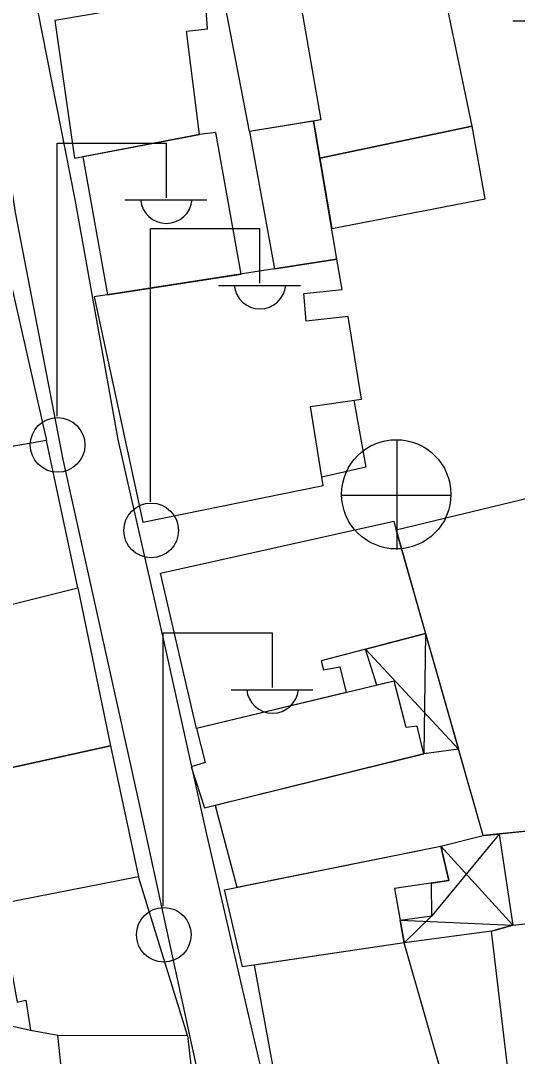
# Model space of a CAD drawing. Extents: x 417997 to 421451, y 4451742 to 4455216.
# Drawn here: x 419984.7 to 420016.5, y 4452518.2 to 4452584.5 of the extents above; entities that cross this region are included whole.
import ezdxf

# ---------------------------------------------------------------- set-up
doc = ezdxf.new("R2010")
doc.units = 0
for name, color, linetype in [('B_Harabe', 7, 'Continuous'), ('B_Mesken', 7, 'Continuous'), ('B_Sundurma', 7, 'Continuous'), ('S_Elektrik_Diregi', 7, 'Continuous'), ('S_Rogar_Kapagi', 7, 'Continuous'), ('S_Tek_Agac', 7, 'Continuous'), ('Sinir_Duvar_tek_tarafa_ait', 7, 'Continuous'), ('Yol_Sose', 7, 'Continuous')]:
    doc.layers.add(name, color=color, linetype=linetype)

msp = doc.modelspace()

# ---------------------------------------------------------------- linework, layer by layer
at = {"layer": 'B_Harabe'}
for points in [[(420013.608, 4452577.74), (420011.198, 4452589.323), (420002.887, 4452587.383), (420002.349, 4452587.117), (420003.919, 4452578.141), (420003.442, 4452578.063), (420003.846, 4452575.684)], [(420004.61, 4452571.18), (420014.439, 4452573.082), (420013.608, 4452577.74), (420003.846, 4452575.684)]]:
    msp.add_lwpolyline(points, close=True, dxfattribs=at)
at = {"layer": 'B_Mesken'}
for points in [[(419998.012, 4452586.394), (420002.349, 4452587.117), (420003.919, 4452578.141), (419999.333, 4452577.392), (419997.803, 4452585.374), (419998.146, 4452585.428)], [(419986.875, 4452584.513), (419988.141, 4452575.682), (419996.133, 4452577.21), (419995.316, 4452583.82), (419996.662, 4452583.969), (419996.561, 4452585.18), (419998.146, 4452585.428), (419998.012, 4452586.394)], [(419999.333, 4452577.392), (420000.945, 4452568.595), (420004.944, 4452569.214), (420003.442, 4452578.063)], [(419988.665, 4452575.782), (419990.241, 4452566.936), (419998.815, 4452568.265), (419997.19, 4452577.323), (419996.133, 4452577.21)], [(419989.395, 4452566.805), (419992.511, 4452552.377), (420004.062, 4452554.723), (420003.246, 4452559.788), (420006.515, 4452560.253), (420005.656, 4452565.539), (420002.982, 4452565.236), (420002.818, 4452567.009), (420005.271, 4452567.284), (420004.944, 4452569.214)], [(419976.272, 4452555.842), (419974.558, 4452565.621), (419984.077, 4452567.602), (419986.339, 4452557.595)], [(419988.341, 4452548.174), (419986.339, 4452557.595), (419975.561, 4452555.719), (419977.281, 4452545.416)], [(420008.74, 4452551.882), (420033.246, 4452557.805), (420037.034, 4452534.589), (420014.299, 4452532.293)], [(419995.939, 4452539.166), (419993.645, 4452549.096), (420008.591, 4452552.444), (420008.74, 4452551.882), (420010.622, 4452545.25), (420003.927, 4452543.481), (420004.089, 4452542.904), (420005.12, 4452543.105), (420005.537, 4452541.455)], [(419980.051, 4452535.751), (419979.446, 4452535.634), (419977.281, 4452545.416), (419988.341, 4452548.174), (419990.437, 4452538.048)], [(419995.939, 4452539.166), (419996.508, 4452536.977), (419995.617, 4452536.707), (419996.459, 4452534.064), (420010.512, 4452537.523), (420010.074, 4452539.311), (420009.385, 4452539.23), (420008.61, 4452542.188)], [(419980.539, 4452527.95), (419979.696, 4452532.839), (419980.643, 4452533.047), (419980.051, 4452535.751), (419990.437, 4452538.048), (419992.237, 4452529.659), (419983.42, 4452527.919), (419983.33, 4452528.492)], [(419997.143, 4452534.232), (419998.534, 4452528.991), (420011.598, 4452531.621), (420014.299, 4452532.293), (420012.724, 4452537.841), (420010.512, 4452537.523)], [(420015.329, 4452532.397), (420016.218, 4452526.569), (420034.975, 4452528.589), (420034.633, 4452534.346)], [(419998.905, 4452523.883), (419997.735, 4452528.83), (420011.598, 4452531.621), (420012.109, 4452529.422), (420008.627, 4452528.903), (420009.248, 4452525.418)], [(419995.367, 4452519.492), (419992.237, 4452529.659), (419983.42, 4452527.919), (419983.33, 4452528.492), (419980.539, 4452527.95), (419981.957, 4452523.458), (419984.082, 4452523.754), (419984.466, 4452521.626), (419985.027, 4452521.759), (419985.31, 4452519.841), (419987.069, 4452519.503)], [(420016.013, 4452516.263), (420014.85, 4452526.176), (420016.218, 4452526.569), (420021.864, 4452527.177), (420023.387, 4452517.004)], [(419999.652, 4452523.994), (420001.433, 4452514.21), (420012.029, 4452515.743), (420009.248, 4452525.418)], [(419988.061, 4452510.009), (419987.069, 4452519.503), (419995.367, 4452519.492), (419996.497, 4452509.519)]]:
    msp.add_lwpolyline(points, close=True, dxfattribs=at)
at = {"layer": 'B_Sundurma'}
for p, q in [((420010.622, 4452545.25), (420010.512, 4452537.523)), ((420006.769, 4452544.232), (420012.724, 4452537.841)), ((420015.329, 4452532.397), (420011.031, 4452527.163)), ((420011.598, 4452531.621), (420016.218, 4452526.569)), ((420011.031, 4452527.163), (420009.248, 4452525.418)), ((420008.989, 4452526.874), (420016.218, 4452526.569))]:
    msp.add_line(p, q, dxfattribs=at)
for points in [[(420007.494, 4452541.921), (420006.769, 4452544.232), (420010.622, 4452545.25), (420012.724, 4452537.841), (420010.512, 4452537.523), (420010.074, 4452539.311), (420009.385, 4452539.23), (420008.61, 4452542.188)], [(420014.85, 4452526.176), (420009.248, 4452525.418), (420008.989, 4452526.874), (420011.031, 4452527.163), (420011.003, 4452529.257), (420012.109, 4452529.422), (420011.598, 4452531.621), (420014.299, 4452532.293), (420015.329, 4452532.397), (420016.218, 4452526.569)]]:
    msp.add_lwpolyline(points, close=True, dxfattribs=at)
at = {"layer": 'S_Elektrik_Diregi'}
for p, q in [((419987.019, 4452559.152), (419987.019, 4452576.652)), ((419987.019, 4452576.652), (419994.019, 4452576.652)), ((419994.019, 4452573.152), (419994.019, 4452576.652)), ((419991.359, 4452573.012), (419996.609, 4452573.012)), ((419993.01, 4452553.679), (419993.01, 4452571.179)), ((419993.01, 4452571.179), (420000.01, 4452571.179)), ((420000.01, 4452567.679), (420000.01, 4452571.179)), ((419997.35, 4452567.539), (420002.6, 4452567.539)), ((419993.819, 4452527.777), (419993.819, 4452545.277)), ((419993.819, 4452545.277), (420000.819, 4452545.277)), ((420000.819, 4452541.777), (420000.819, 4452545.277)), ((419998.159, 4452541.637), (420003.409, 4452541.637))]:
    msp.add_line(p, q, dxfattribs=at)
for centre in [(419987.055, 4452557.316), (419993.046, 4452551.843), (419993.855, 4452525.942)]:
    msp.add_circle(centre, 1.75, dxfattribs=at)
for centre in [(419994.02, 4452573.165), (420000.011, 4452567.692), (420000.82, 4452541.79)]:
    msp.add_arc(centre, 1.658, 184.83843, 355.14641, dxfattribs=at)
at = {"layer": 'S_Rogar_Kapagi'}
for p, q in [((420008.798, 4452550.627), (420008.798, 4452557.627)), ((420005.228, 4452554.092), (420012.228, 4452554.092))]:
    msp.add_line(p, q, dxfattribs=at)
msp.add_circle((420008.745, 4452554.156), 3.5, dxfattribs=at)
at = {"layer": 'S_Tek_Agac'}
msp.add_line((420016.219, 4452584.491), (420023.219, 4452584.491), dxfattribs=at)
at = {"layer": 'Sinir_Duvar_tek_tarafa_ait'}
for points in [[(420006.019, 4452560.182), (420006.788, 4452555.896), (420003.976, 4452555.258)], [(419981.773, 4452520.632), (419985.31, 4452519.841)]]:
    msp.add_lwpolyline(points, dxfattribs=at)
at = {"layer": 'Yol_Sose'}
for points in [[(419967.286, 4452687.414), (419968.592, 4452685.576), (419969.645, 4452682.951), (419970.669, 4452677.877), (419971.163, 4452671.812), (419972.513, 4452659.116), (419973.932, 4452647.906), (419974.793, 4452634.963), (419975.452, 4452624.429), (419976.237, 4452620.467), (419978.797, 4452608.089), (419979.352, 4452600.445), (419981.581, 4452590.17), (419984.328, 4452572.216), (419987.389, 4452556.389), (419992.238, 4452534.503), (419996.072, 4452516.843), (419997.682, 4452507.964), (419997.879, 4452500.71), (419996.481, 4452498.928)], [(420004.102, 4452494.842), (420001.68, 4452508.502), (420000.057, 4452517.548), (419998.848, 4452522.676), (419996.596, 4452532.468), (419993.79, 4452545.087), (419990.924, 4452557.663), (419988.187, 4452573.039), (419985.496, 4452586.71), (419983.078, 4452600.803), (419981.309, 4452612.861), (419979.554, 4452624.155), (419978.614, 4452638.209), (419977.405, 4452652.92), (419975.393, 4452669.636), (419973.945, 4452685.236)]]:
    msp.add_lwpolyline(points, dxfattribs=at)

doc.saveas('drawing.dxf')
